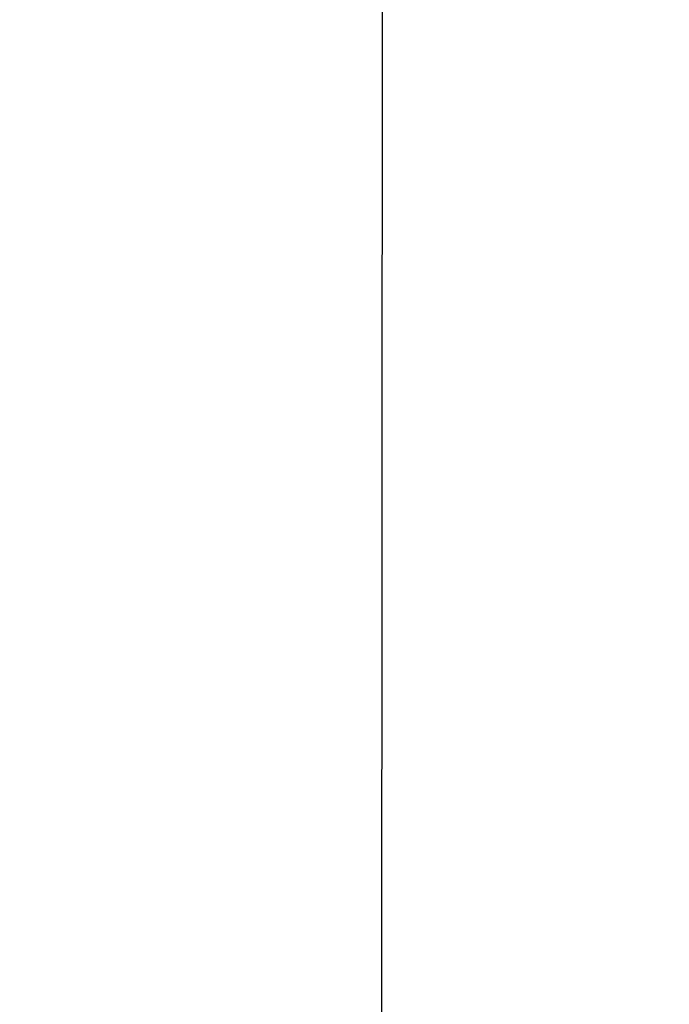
# Model space of a CAD drawing. Header units: millimetres. Extents: x -14064 to 10606674, y -83552 to 74051.
# Tile 404 of 656: x 27996.807 to 27997.422, y -16530.27 to -16529.338. Entities that reach past the tile are written whole.
import ezdxf

# ---------------------------------------------------------------- set-up
doc = ezdxf.new("R2010")
doc.units = ezdxf.units.MM

msp = doc.modelspace()

# ---------------------------------------------------------------- hatches: boundary and pattern name
at = {"lineweight": 9}
h = msp.add_hatch(dxfattribs=at)
h.set_pattern_fill('ANSI33', color=256, scale=50)
h.set_pattern_definition([(45, (-89874.83, 22034.33), (-224.5064, 224.5064), []), (45, (-89650.32, 22034.33), (-224.5064, 224.5064), [158.75, -79.375])])
h.paths.add_polyline_path([(30422.43875, -14930.1425), (30222.43875, -14930.1425), (30222.43875, -16130.69929), (29982.43875, -16130.69929), (29982.43875, -16350.1425), (30082.43875, -16350.1425), (30082.43875, -16360.1425), (29982.43875, -16360.1425), (29982.43875, -16520.1425), (30082.43875, -16520.1425), (30082.43875, -16530.14263), (30694.70337, -16530.14219), (30694.70337, -16124.3884), (30422.43875, -16128.02668), (30422.43875, -15638.95109), (30374.93847, -15638.95109), (30374.93847, -15635.81073), (30422.43875, -15635.81073)])
h.paths.add_polyline_path([(28862.43875, -16350.1425), (28962.43875, -16350.1425), (28962.43875, -16130.69929), (28722.43875, -16130.69929), (28522.43875, -16130.69929), (28522.43875, -16153.41644), (27997.43875, -16160.43203), (27997.16248, -16514.1425), (28114.93738, -16514.1425), (28114.93738, -16512.1425), (28274.93738, -16512.1425), (28400.02442, -16514.1425), (28400.02442, -16524.1425), (28446.42442, -16524.1425), (28446.42442, -16530.1438), (28862.43875, -16530.1435), (28862.43875, -16520.1425), (28962.43875, -16520.1425), (28962.43875, -16360.1425), (28862.43875, -16360.1425)])
h.paths.add_polyline_path([(28386.42442, -16564.1425), (28386.42442, -16530.1425), (27997.14998, -16530.1425), (27996.80715, -16969.07531), (28397.43892, -16969.07531), (28397.43876, -16564.14502)])
h.paths.add_polyline_path([(29472.43875, -16130.69929), (29363.57702, -16130.69929), (29360.57919, -16136.99255), (29364.71596, -16186.61667), (29370.23164, -16216.94261), (29375.74733, -16236.2408), (29385.40012, -16316.19065), (29382.68304, -16350.1425), (29472.43875, -16350.1425)])
h.paths.add_polyline_path([(29472.43875, -16360.1425), (29380.81645, -16360.1425), (29375.74733, -16386.49162), (29379.88443, -16418.19579), (29388.15796, -16437.49419), (29397.81041, -16448.52173), (29400.56826, -16462.30615), (29404.0952, -16520.1425), (29472.43875, -16520.1425)])
h.paths.add_polyline_path([(29972.43875, -16360.1425), (29472.43875, -16360.1425), (29472.43875, -16520.1425), (29972.43875, -16520.1425)])
h.paths.add_polyline_path([(29972.43875, -16130.69929), (29472.43875, -16130.69929), (29472.43875, -16350.1425), (29972.43875, -16350.1425)])
h.paths.add_polyline_path([(29972.43875, -16520.1425), (29472.43875, -16520.1425), (29472.43875, -16530.14307), (29972.43875, -16530.14271)])
h.paths.add_polyline_path([(29472.43875, -16520.1425), (29404.0952, -16520.1425), (29404.70505, -16530.14312), (29472.43875, -16530.14307)])
h.paths.add_polyline_path([(29472.43875, -16350.1425), (29382.74028, -16350.1425), (29380.81645, -16360.1425), (29472.43875, -16360.1425)])
h.paths.add_polyline_path([(29972.43875, -16350.1425), (29472.43875, -16350.1425), (29472.43875, -16360.1425), (29972.43875, -16360.1425)])
h.paths.add_polyline_path([(30082.43875, -16350.1425), (29972.43875, -16350.1425), (29972.43875, -16360.1425), (30082.43875, -16360.1425)])
h.paths.add_polyline_path([(30082.43875, -16520.1425), (29982.43875, -16520.1425), (29972.43875, -16520.1425), (29972.43875, -16530.14271), (30082.43875, -16530.14263)])
h.paths.add_polyline_path([(29982.43875, -16130.69929), (29972.43875, -16130.69929), (29972.43875, -16350.1425), (29982.43875, -16350.1425)])

# ---------------------------------------------------------------- linework, layer by layer
msp.add_line((27996.80715, -16969.07531), (27997.43875, -16160.43203))

doc.saveas('drawing.dxf')
